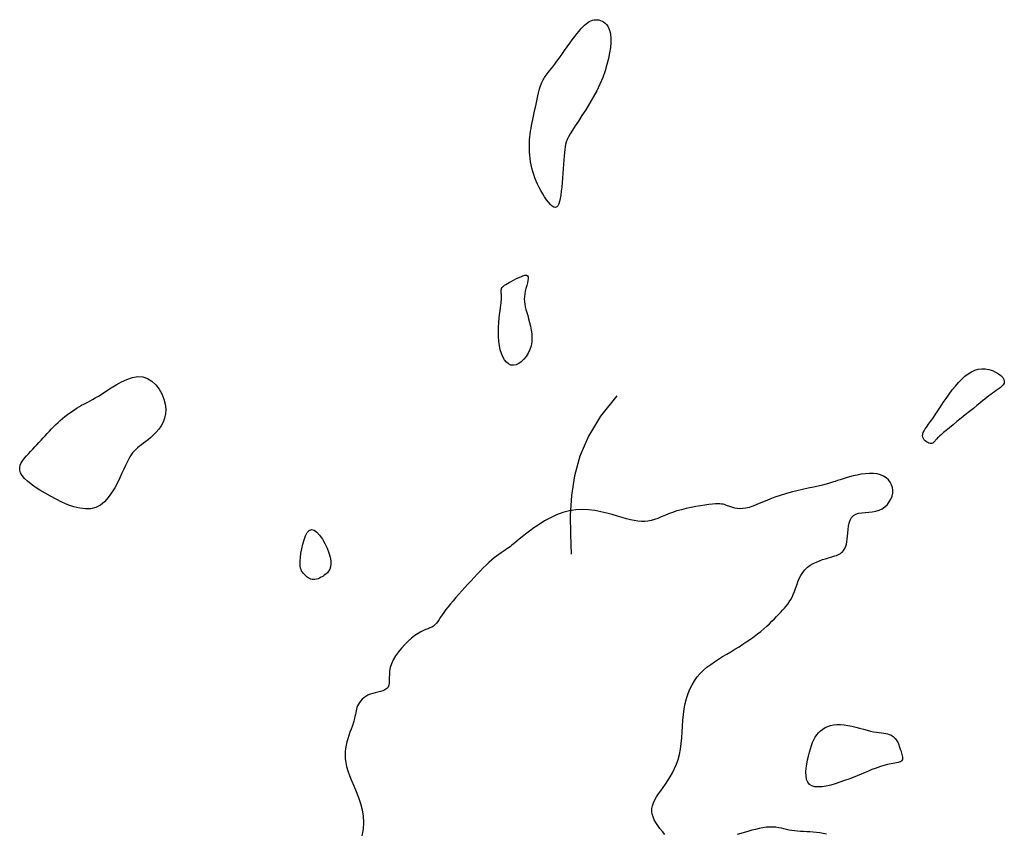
# Model space of a CAD drawing. Header units: millimetres. Extents: x 32690613 to 32693367, y 5343692 to 5344708.
# Tile 988 of 1009: x 32693296 to 32693315, y 5344519 to 5344535. Entities that reach past the tile are written whole.
import ezdxf

# ---------------------------------------------------------------- set-up
doc = ezdxf.new("R2010")
doc.units = ezdxf.units.MM
doc.header["$LTSCALE"] = 20
doc.layers.add('02-DGM_HL_491.50', color=72, linetype='Continuous')

msp = doc.modelspace()

# ---------------------------------------------------------------- linework, layer by layer
at = {"layer": '02-DGM_HL_491.50', "elevation": 491.5, "flags": 128}
for points in [[(32693306.857, 5344534.986), (32693306.887, 5344534.97), (32693306.916, 5344534.948), (32693306.943, 5344534.921), (32693306.967, 5344534.886), (32693306.988, 5344534.844), (32693307.005, 5344534.793), (32693307.017, 5344534.732), (32693307.023, 5344534.659), (32693307.023, 5344534.576), (32693307.016, 5344534.481), (32693307.002, 5344534.378), (32693306.98, 5344534.267), (32693306.951, 5344534.15), (32693306.915, 5344534.028), (32693306.87, 5344533.903), (32693306.816, 5344533.776), (32693306.755, 5344533.648), (32693306.687, 5344533.522), (32693306.616, 5344533.4), (32693306.543, 5344533.282), (32693306.471, 5344533.17), (32693306.403, 5344533.066), (32693306.342, 5344532.973), (32693306.288, 5344532.891), (32693306.245, 5344532.821), (32693306.212, 5344532.762), (32693306.187, 5344532.71), (32693306.169, 5344532.662), (32693306.156, 5344532.617), (32693306.147, 5344532.57), (32693306.14, 5344532.518), (32693306.135, 5344532.46), (32693306.129, 5344532.393), (32693306.124, 5344532.317), (32693306.118, 5344532.235), (32693306.112, 5344532.149), (32693306.105, 5344532.061), (32693306.098, 5344531.971), (32693306.091, 5344531.883), (32693306.083, 5344531.798), (32693306.074, 5344531.718), (32693306.065, 5344531.645), (32693306.054, 5344531.578), (32693306.041, 5344531.521), (32693306.026, 5344531.474), (32693306.008, 5344531.438), (32693305.987, 5344531.416), (32693305.962, 5344531.407), (32693305.933, 5344531.413), (32693305.9, 5344531.433), (32693305.865, 5344531.465), (32693305.829, 5344531.506), (32693305.791, 5344531.555), (32693305.754, 5344531.61), (32693305.717, 5344531.669), (32693305.682, 5344531.73), (32693305.65, 5344531.791), (32693305.62, 5344531.852), (32693305.593, 5344531.914), (32693305.569, 5344531.976), (32693305.547, 5344532.037), (32693305.527, 5344532.099), (32693305.511, 5344532.161), (32693305.496, 5344532.223), (32693305.485, 5344532.285), (32693305.476, 5344532.347), (32693305.469, 5344532.409), (32693305.465, 5344532.47), (32693305.462, 5344532.53), (32693305.462, 5344532.59), (32693305.463, 5344532.648), (32693305.466, 5344532.705), (32693305.471, 5344532.761), (32693305.478, 5344532.816), (32693305.485, 5344532.871), (32693305.494, 5344532.925), (32693305.504, 5344532.981), (32693305.516, 5344533.038), (32693305.528, 5344533.097), (32693305.54, 5344533.159), (32693305.554, 5344533.223), (32693305.568, 5344533.289), (32693305.582, 5344533.356), (32693305.597, 5344533.423), (32693305.611, 5344533.487), (32693305.625, 5344533.549), (32693305.639, 5344533.606), (32693305.652, 5344533.658), (32693305.664, 5344533.703), (32693305.676, 5344533.742), (32693305.687, 5344533.776), (32693305.699, 5344533.806), (32693305.711, 5344533.833), (32693305.723, 5344533.857), (32693305.736, 5344533.879), (32693305.751, 5344533.901), (32693305.766, 5344533.922), (32693305.783, 5344533.945), (32693305.803, 5344533.97), (32693305.825, 5344533.997), (32693305.85, 5344534.029), (32693305.879, 5344534.066), (32693305.912, 5344534.109), (32693305.949, 5344534.159), (32693305.991, 5344534.216), (32693306.037, 5344534.28), (32693306.085, 5344534.347), (32693306.135, 5344534.418), (32693306.186, 5344534.489), (32693306.236, 5344534.559), (32693306.285, 5344534.626), (32693306.331, 5344534.688), (32693306.374, 5344534.744), (32693306.414, 5344534.793), (32693306.451, 5344534.837), (32693306.486, 5344534.875), (32693306.519, 5344534.907), (32693306.55, 5344534.935), (32693306.581, 5344534.958), (32693306.612, 5344534.977), (32693306.643, 5344534.992), (32693306.673, 5344535.003), (32693306.704, 5344535.01), (32693306.735, 5344535.013), (32693306.766, 5344535.012), (32693306.796, 5344535.008), (32693306.827, 5344534.999)], [(32693305.429, 5344529.329), (32693305.447, 5344529.265), (32693305.466, 5344529.196), (32693305.483, 5344529.125), (32693305.497, 5344529.05), (32693305.507, 5344528.975), (32693305.51, 5344528.898), (32693305.506, 5344528.823), (32693305.493, 5344528.748), (32693305.47, 5344528.676), (32693305.438, 5344528.607), (32693305.399, 5344528.544), (32693305.355, 5344528.489), (32693305.306, 5344528.442), (32693305.256, 5344528.406), (32693305.205, 5344528.383), (32693305.154, 5344528.373), (32693305.107, 5344528.379), (32693305.062, 5344528.399), (32693305.021, 5344528.433), (32693304.985, 5344528.478), (32693304.952, 5344528.534), (32693304.924, 5344528.599), (32693304.902, 5344528.672), (32693304.885, 5344528.752), (32693304.875, 5344528.837), (32693304.869, 5344528.926), (32693304.868, 5344529.016), (32693304.87, 5344529.106), (32693304.876, 5344529.193), (32693304.882, 5344529.276), (32693304.89, 5344529.352), (32693304.898, 5344529.42), (32693304.905, 5344529.477), (32693304.912, 5344529.526), (32693304.917, 5344529.567), (32693304.921, 5344529.601), (32693304.925, 5344529.63), (32693304.927, 5344529.655), (32693304.928, 5344529.678), (32693304.928, 5344529.699), (32693304.926, 5344529.72), (32693304.924, 5344529.74), (32693304.922, 5344529.76), (32693304.92, 5344529.78), (32693304.92, 5344529.799), (32693304.92, 5344529.818), (32693304.923, 5344529.835), (32693304.929, 5344529.852), (32693304.938, 5344529.867), (32693304.95, 5344529.882), (32693304.966, 5344529.896), (32693304.986, 5344529.911), (32693305.011, 5344529.927), (32693305.04, 5344529.944), (32693305.073, 5344529.963), (32693305.111, 5344529.984), (32693305.154, 5344530.007), (32693305.2, 5344530.032), (32693305.248, 5344530.055), (32693305.294, 5344530.076), (32693305.337, 5344530.092), (32693305.374, 5344530.102), (32693305.405, 5344530.103), (32693305.427, 5344530.094), (32693305.438, 5344530.073), (32693305.439, 5344530.042), (32693305.434, 5344530.002), (32693305.423, 5344529.956), (32693305.41, 5344529.905), (32693305.395, 5344529.852), (32693305.381, 5344529.797), (32693305.371, 5344529.744), (32693305.365, 5344529.693), (32693305.364, 5344529.643), (32693305.367, 5344529.595), (32693305.373, 5344529.546), (32693305.383, 5344529.496), (32693305.396, 5344529.444), (32693305.412, 5344529.389)], [(32693313.464, 5344527.121), (32693313.414, 5344527.08), (32693313.373, 5344527.046), (32693313.341, 5344527.018), (32693313.316, 5344526.996), (32693313.297, 5344526.978), (32693313.282, 5344526.963), (32693313.27, 5344526.95), (32693313.26, 5344526.937), (32693313.25, 5344526.924), (32693313.24, 5344526.911), (32693313.229, 5344526.899), (32693313.218, 5344526.888), (32693313.205, 5344526.879), (32693313.19, 5344526.873), (32693313.174, 5344526.87), (32693313.155, 5344526.872), (32693313.133, 5344526.878), (32693313.109, 5344526.889), (32693313.086, 5344526.904), (32693313.063, 5344526.922), (32693313.043, 5344526.943), (32693313.027, 5344526.967), (32693313.016, 5344526.993), (32693313.011, 5344527.021), (32693313.014, 5344527.049), (32693313.023, 5344527.08), (32693313.04, 5344527.114), (32693313.063, 5344527.151), (32693313.092, 5344527.193), (32693313.125, 5344527.24), (32693313.164, 5344527.293), (32693313.206, 5344527.354), (32693313.252, 5344527.421), (32693313.302, 5344527.496), (32693313.354, 5344527.574), (32693313.408, 5344527.656), (32693313.464, 5344527.738), (32693313.522, 5344527.82), (32693313.581, 5344527.9), (32693313.641, 5344527.975), (32693313.701, 5344528.045), (32693313.761, 5344528.108), (32693313.822, 5344528.164), (32693313.884, 5344528.211), (32693313.947, 5344528.25), (32693314.011, 5344528.28), (32693314.077, 5344528.299), (32693314.145, 5344528.308), (32693314.214, 5344528.305), (32693314.283, 5344528.292), (32693314.35, 5344528.271), (32693314.412, 5344528.243), (32693314.468, 5344528.211), (32693314.515, 5344528.175), (32693314.55, 5344528.138), (32693314.572, 5344528.101), (32693314.58, 5344528.066), (32693314.574, 5344528.032), (32693314.557, 5344528), (32693314.532, 5344527.97), (32693314.5, 5344527.941), (32693314.464, 5344527.913), (32693314.426, 5344527.887), (32693314.389, 5344527.861), (32693314.353, 5344527.837), (32693314.319, 5344527.812), (32693314.284, 5344527.786), (32693314.247, 5344527.758), (32693314.208, 5344527.726), (32693314.163, 5344527.69), (32693314.112, 5344527.649), (32693314.052, 5344527.601), (32693313.985, 5344527.546), (32693313.91, 5344527.485), (32693313.831, 5344527.421), (32693313.751, 5344527.356), (32693313.671, 5344527.291), (32693313.595, 5344527.229), (32693313.526, 5344527.172)], [(32693298.039, 5344528.151), (32693298.13, 5344528.121), (32693298.212, 5344528.069), (32693298.286, 5344528), (32693298.35, 5344527.916), (32693298.402, 5344527.823), (32693298.442, 5344527.725), (32693298.468, 5344527.625), (32693298.48, 5344527.529), (32693298.476, 5344527.439), (32693298.458, 5344527.355), (32693298.43, 5344527.279), (32693298.392, 5344527.209), (32693298.347, 5344527.145), (32693298.298, 5344527.088), (32693298.246, 5344527.036), (32693298.195, 5344526.989), (32693298.146, 5344526.948), (32693298.099, 5344526.911), (32693298.055, 5344526.878), (32693298.013, 5344526.847), (32693297.974, 5344526.817), (32693297.937, 5344526.788), (32693297.903, 5344526.758), (32693297.872, 5344526.727), (32693297.843, 5344526.693), (32693297.816, 5344526.655), (32693297.79, 5344526.613), (32693297.763, 5344526.566), (32693297.736, 5344526.512), (32693297.707, 5344526.45), (32693297.674, 5344526.38), (32693297.638, 5344526.3), (32693297.597, 5344526.211), (32693297.551, 5344526.115), (32693297.499, 5344526.017), (32693297.441, 5344525.921), (32693297.376, 5344525.831), (32693297.304, 5344525.752), (32693297.224, 5344525.687), (32693297.136, 5344525.641), (32693297.039, 5344525.618), (32693296.936, 5344525.614), (32693296.827, 5344525.628), (32693296.715, 5344525.656), (32693296.601, 5344525.696), (32693296.487, 5344525.745), (32693296.375, 5344525.8), (32693296.266, 5344525.858), (32693296.162, 5344525.916), (32693296.065, 5344525.974), (32693295.975, 5344526.032), (32693295.895, 5344526.09), (32693295.825, 5344526.146), (32693295.767, 5344526.202), (32693295.723, 5344526.256), (32693295.692, 5344526.308), (32693295.677, 5344526.358), (32693295.675, 5344526.407), (32693295.685, 5344526.454), (32693295.705, 5344526.499), (32693295.733, 5344526.544), (32693295.767, 5344526.588), (32693295.805, 5344526.632), (32693295.845, 5344526.675), (32693295.885, 5344526.718), (32693295.925, 5344526.762), (32693295.965, 5344526.805), (32693296.005, 5344526.848), (32693296.045, 5344526.891), (32693296.085, 5344526.935), (32693296.125, 5344526.978), (32693296.165, 5344527.021), (32693296.205, 5344527.064), (32693296.245, 5344527.108), (32693296.285, 5344527.15), (32693296.326, 5344527.193), (32693296.368, 5344527.234), (32693296.411, 5344527.275), (32693296.454, 5344527.315), (32693296.499, 5344527.354), (32693296.545, 5344527.392), (32693296.592, 5344527.428), (32693296.639, 5344527.462), (32693296.686, 5344527.495), (32693296.733, 5344527.526), (32693296.779, 5344527.555), (32693296.823, 5344527.581), (32693296.865, 5344527.605), (32693296.904, 5344527.626), (32693296.944, 5344527.646), (32693296.984, 5344527.667), (32693297.026, 5344527.689), (32693297.074, 5344527.715), (32693297.127, 5344527.746), (32693297.188, 5344527.783), (32693297.259, 5344527.828), (32693297.34, 5344527.882), (32693297.431, 5344527.941), (32693297.529, 5344528.001), (32693297.631, 5344528.057), (32693297.735, 5344528.104), (32693297.839, 5344528.138), (32693297.941, 5344528.156)], [(32693301.119, 5344524.379), (32693301.103, 5344524.4), (32693301.089, 5344524.422), (32693301.077, 5344524.448), (32693301.068, 5344524.478), (32693301.062, 5344524.515), (32693301.059, 5344524.561), (32693301.06, 5344524.616), (32693301.065, 5344524.683), (32693301.075, 5344524.762), (32693301.09, 5344524.849), (32693301.109, 5344524.937), (32693301.134, 5344525.023), (32693301.163, 5344525.099), (32693301.197, 5344525.161), (32693301.236, 5344525.203), (32693301.281, 5344525.22), (32693301.33, 5344525.207), (32693301.382, 5344525.168), (32693301.434, 5344525.109), (32693301.486, 5344525.035), (32693301.534, 5344524.951), (32693301.576, 5344524.862), (32693301.61, 5344524.774), (32693301.635, 5344524.691), (32693301.648, 5344524.619), (32693301.65, 5344524.558), (32693301.643, 5344524.505), (32693301.628, 5344524.46), (32693301.607, 5344524.422), (32693301.582, 5344524.39), (32693301.554, 5344524.363), (32693301.523, 5344524.34), (32693301.493, 5344524.319), (32693301.463, 5344524.301), (32693301.432, 5344524.286), (32693301.403, 5344524.274), (32693301.373, 5344524.265), (32693301.345, 5344524.26), (32693301.317, 5344524.259), (32693301.29, 5344524.261), (32693301.265, 5344524.267), (32693301.24, 5344524.277), (32693301.217, 5344524.289), (32693301.195, 5344524.304), (32693301.174, 5344524.321), (32693301.154, 5344524.34), (32693301.136, 5344524.359)], [(32693312.409, 5344520.72), (32693312.372, 5344520.713), (32693312.334, 5344520.704), (32693312.293, 5344520.693), (32693312.249, 5344520.68), (32693312.202, 5344520.666), (32693312.152, 5344520.648), (32693312.097, 5344520.628), (32693312.038, 5344520.606), (32693311.974, 5344520.58), (32693311.906, 5344520.552), (32693311.833, 5344520.522), (32693311.756, 5344520.49), (32693311.676, 5344520.458), (32693311.594, 5344520.426), (32693311.509, 5344520.395), (32693311.422, 5344520.365), (32693311.334, 5344520.336), (32693311.247, 5344520.311), (32693311.162, 5344520.291), (32693311.081, 5344520.278), (32693311.007, 5344520.273), (32693310.94, 5344520.277), (32693310.883, 5344520.293), (32693310.837, 5344520.322), (32693310.805, 5344520.365), (32693310.784, 5344520.42), (32693310.774, 5344520.485), (32693310.772, 5344520.557), (32693310.778, 5344520.634), (32693310.788, 5344520.713), (32693310.803, 5344520.792), (32693310.82, 5344520.868), (32693310.837, 5344520.94), (32693310.856, 5344521.007), (32693310.876, 5344521.07), (32693310.897, 5344521.128), (32693310.922, 5344521.181), (32693310.949, 5344521.23), (32693310.979, 5344521.275), (32693311.013, 5344521.316), (32693311.051, 5344521.353), (32693311.093, 5344521.385), (32693311.14, 5344521.414), (32693311.19, 5344521.437), (32693311.245, 5344521.455), (32693311.303, 5344521.467), (32693311.366, 5344521.473), (32693311.433, 5344521.473), (32693311.503, 5344521.467), (32693311.576, 5344521.455), (32693311.651, 5344521.439), (32693311.726, 5344521.421), (32693311.801, 5344521.401), (32693311.874, 5344521.381), (32693311.944, 5344521.363), (32693312.009, 5344521.347), (32693312.07, 5344521.334), (32693312.125, 5344521.325), (32693312.176, 5344521.318), (32693312.222, 5344521.312), (32693312.264, 5344521.307), (32693312.303, 5344521.301), (32693312.338, 5344521.294), (32693312.369, 5344521.284), (32693312.398, 5344521.272), (32693312.424, 5344521.257), (32693312.447, 5344521.24), (32693312.468, 5344521.222), (32693312.487, 5344521.202), (32693312.503, 5344521.181), (32693312.518, 5344521.16), (32693312.53, 5344521.14), (32693312.54, 5344521.12), (32693312.549, 5344521.1), (32693312.557, 5344521.08), (32693312.563, 5344521.06), (32693312.57, 5344521.04), (32693312.576, 5344521.019), (32693312.583, 5344520.997), (32693312.59, 5344520.973), (32693312.598, 5344520.948), (32693312.606, 5344520.922), (32693312.614, 5344520.896), (32693312.62, 5344520.87), (32693312.624, 5344520.845), (32693312.625, 5344520.822), (32693312.622, 5344520.802), (32693312.615, 5344520.784), (32693312.603, 5344520.769), (32693312.585, 5344520.758), (32693312.564, 5344520.75), (32693312.539, 5344520.743), (32693312.51, 5344520.737), (32693312.478, 5344520.732), (32693312.445, 5344520.726)]]:
    msp.add_lwpolyline(points, close=True, dxfattribs=at)
for points in [[(32693307.143, 5344527.784), (32693306.828, 5344527.396), (32693306.595, 5344527.012), (32693306.432, 5344526.63), (32693306.327, 5344526.251), (32693306.27, 5344525.873), (32693306.247, 5344525.497), (32693306.248, 5344525.122), (32693306.261, 5344524.747)], [(32693308.062, 5344519.361), (32693308.014, 5344519.42), (32693307.968, 5344519.478), (32693307.927, 5344519.534), (32693307.89, 5344519.589), (32693307.859, 5344519.644), (32693307.835, 5344519.697), (32693307.819, 5344519.75), (32693307.812, 5344519.804), (32693307.815, 5344519.858), (32693307.827, 5344519.912), (32693307.847, 5344519.967), (32693307.873, 5344520.024), (32693307.905, 5344520.081), (32693307.942, 5344520.141), (32693307.983, 5344520.202), (32693308.027, 5344520.265), (32693308.072, 5344520.33), (32693308.117, 5344520.399), (32693308.162, 5344520.47), (32693308.206, 5344520.546), (32693308.246, 5344520.626), (32693308.283, 5344520.711), (32693308.315, 5344520.801), (32693308.342, 5344520.897), (32693308.361, 5344520.999), (32693308.376, 5344521.106), (32693308.386, 5344521.217), (32693308.394, 5344521.33), (32693308.402, 5344521.443), (32693308.41, 5344521.556), (32693308.42, 5344521.667), (32693308.434, 5344521.774), (32693308.454, 5344521.876), (32693308.479, 5344521.974), (32693308.509, 5344522.066), (32693308.545, 5344522.154), (32693308.586, 5344522.236), (32693308.632, 5344522.313), (32693308.684, 5344522.386), (32693308.741, 5344522.453), (32693308.804, 5344522.516), (32693308.871, 5344522.574), (32693308.942, 5344522.629), (32693309.017, 5344522.68), (32693309.093, 5344522.73), (32693309.171, 5344522.778), (32693309.251, 5344522.825), (32693309.33, 5344522.872), (32693309.408, 5344522.92), (32693309.486, 5344522.968), (32693309.562, 5344523.017), (32693309.636, 5344523.066), (32693309.708, 5344523.115), (32693309.777, 5344523.164), (32693309.843, 5344523.214), (32693309.905, 5344523.263), (32693309.964, 5344523.312), (32693310.019, 5344523.361), (32693310.071, 5344523.409), (32693310.119, 5344523.457), (32693310.165, 5344523.503), (32693310.208, 5344523.548), (32693310.248, 5344523.591), (32693310.287, 5344523.633), (32693310.323, 5344523.672), (32693310.358, 5344523.711), (32693310.391, 5344523.749), (32693310.422, 5344523.788), (32693310.451, 5344523.829), (32693310.479, 5344523.873), (32693310.504, 5344523.92), (32693310.528, 5344523.971), (32693310.55, 5344524.028), (32693310.572, 5344524.088), (32693310.594, 5344524.151), (32693310.617, 5344524.215), (32693310.644, 5344524.278), (32693310.674, 5344524.338), (32693310.71, 5344524.395), (32693310.751, 5344524.447), (32693310.8, 5344524.493), (32693310.854, 5344524.532), (32693310.912, 5344524.566), (32693310.972, 5344524.594), (32693311.032, 5344524.619), (32693311.092, 5344524.64), (32693311.149, 5344524.658), (32693311.201, 5344524.673), (32693311.248, 5344524.687), (32693311.288, 5344524.699), (32693311.325, 5344524.711), (32693311.356, 5344524.722), (32693311.384, 5344524.734), (32693311.409, 5344524.746), (32693311.432, 5344524.759), (32693311.453, 5344524.775), (32693311.472, 5344524.792), (32693311.491, 5344524.813), (32693311.508, 5344524.837), (32693311.523, 5344524.865), (32693311.537, 5344524.898), (32693311.548, 5344524.937), (32693311.558, 5344524.981), (32693311.565, 5344525.032), (32693311.57, 5344525.09), (32693311.575, 5344525.152), (32693311.581, 5344525.217), (32693311.589, 5344525.281), (32693311.601, 5344525.343), (32693311.62, 5344525.399), (32693311.646, 5344525.448), (32693311.681, 5344525.487), (32693311.726, 5344525.514), (32693311.781, 5344525.531), (32693311.842, 5344525.542), (32693311.908, 5344525.548), (32693311.976, 5344525.553), (32693312.045, 5344525.56), (32693312.113, 5344525.571), (32693312.177, 5344525.59), (32693312.236, 5344525.618), (32693312.288, 5344525.655), (32693312.334, 5344525.699), (32693312.372, 5344525.748), (32693312.403, 5344525.802), (32693312.425, 5344525.858), (32693312.437, 5344525.916), (32693312.44, 5344525.973), (32693312.433, 5344526.028), (32693312.416, 5344526.08), (32693312.389, 5344526.128), (32693312.354, 5344526.172), (32693312.311, 5344526.211), (32693312.26, 5344526.243), (32693312.201, 5344526.269), (32693312.136, 5344526.286), (32693312.065, 5344526.295), (32693311.99, 5344526.296), (32693311.911, 5344526.291), (32693311.832, 5344526.28), (32693311.754, 5344526.266), (32693311.678, 5344526.249), (32693311.607, 5344526.23), (32693311.541, 5344526.211), (32693311.483, 5344526.193), (32693311.43, 5344526.176), (32693311.38, 5344526.159), (32693311.33, 5344526.143), (32693311.279, 5344526.126), (32693311.223, 5344526.109), (32693311.16, 5344526.092), (32693311.088, 5344526.073), (32693311.005, 5344526.054), (32693310.913, 5344526.034), (32693310.813, 5344526.012), (32693310.707, 5344525.988), (32693310.599, 5344525.963), (32693310.489, 5344525.935), (32693310.381, 5344525.905), (32693310.276, 5344525.873), (32693310.175, 5344525.838), (32693310.08, 5344525.802), (32693309.991, 5344525.765), (32693309.906, 5344525.73), (32693309.827, 5344525.697), (32693309.752, 5344525.669), (32693309.683, 5344525.645), (32693309.618, 5344525.629), (32693309.558, 5344525.62), (32693309.504, 5344525.617), (32693309.453, 5344525.621), (32693309.407, 5344525.628), (32693309.365, 5344525.639), (32693309.327, 5344525.652), (32693309.293, 5344525.665), (32693309.262, 5344525.677), (32693309.234, 5344525.688), (32693309.208, 5344525.697), (32693309.181, 5344525.704), (32693309.152, 5344525.709), (32693309.119, 5344525.712), (32693309.08, 5344525.712), (32693309.033, 5344525.71), (32693308.976, 5344525.706), (32693308.908, 5344525.698), (32693308.831, 5344525.689), (32693308.746, 5344525.676), (32693308.657, 5344525.661), (32693308.565, 5344525.643), (32693308.472, 5344525.623), (32693308.38, 5344525.6), (32693308.293, 5344525.575), (32693308.211, 5344525.547), (32693308.134, 5344525.518), (32693308.061, 5344525.488), (32693307.992, 5344525.46), (32693307.926, 5344525.433), (32693307.862, 5344525.41), (32693307.8, 5344525.392), (32693307.738, 5344525.379), (32693307.675, 5344525.373), (32693307.611, 5344525.374), (32693307.545, 5344525.38), (32693307.476, 5344525.391), (32693307.403, 5344525.407), (32693307.325, 5344525.427), (32693307.241, 5344525.45), (32693307.15, 5344525.477), (32693307.051, 5344525.505), (32693306.946, 5344525.533), (32693306.834, 5344525.56), (32693306.718, 5344525.582), (32693306.599, 5344525.597), (32693306.477, 5344525.603), (32693306.353, 5344525.598), (32693306.229, 5344525.58), (32693306.105, 5344525.547), (32693305.984, 5344525.501), (32693305.866, 5344525.446), (32693305.753, 5344525.384), (32693305.647, 5344525.318), (32693305.549, 5344525.252), (32693305.461, 5344525.188), (32693305.384, 5344525.13), (32693305.32, 5344525.079), (32693305.266, 5344525.035), (32693305.22, 5344524.998), (32693305.182, 5344524.966), (32693305.149, 5344524.937), (32693305.119, 5344524.912), (32693305.09, 5344524.889), (32693305.061, 5344524.867), (32693305.029, 5344524.845), (32693304.995, 5344524.822), (32693304.958, 5344524.797), (32693304.919, 5344524.771), (32693304.877, 5344524.742), (32693304.833, 5344524.709), (32693304.786, 5344524.673), (32693304.737, 5344524.632), (32693304.685, 5344524.586), (32693304.631, 5344524.535), (32693304.576, 5344524.48), (32693304.519, 5344524.422), (32693304.461, 5344524.361), (32693304.402, 5344524.298), (32693304.342, 5344524.234), (32693304.282, 5344524.169), (32693304.222, 5344524.105), (32693304.163, 5344524.04), (32693304.105, 5344523.976), (32693304.049, 5344523.914), (32693303.995, 5344523.852), (32693303.945, 5344523.793), (32693303.899, 5344523.735), (32693303.856, 5344523.68), (32693303.819, 5344523.628), (32693303.786, 5344523.579), (32693303.756, 5344523.533), (32693303.728, 5344523.491), (32693303.702, 5344523.453), (32693303.675, 5344523.419), (32693303.648, 5344523.39), (32693303.619, 5344523.365), (32693303.587, 5344523.345), (32693303.552, 5344523.329), (32693303.514, 5344523.313), (32693303.472, 5344523.297), (32693303.426, 5344523.278), (32693303.377, 5344523.254), (32693303.323, 5344523.223), (32693303.264, 5344523.184), (32693303.201, 5344523.135), (32693303.136, 5344523.077), (32693303.07, 5344523.012), (32693303.006, 5344522.942), (32693302.946, 5344522.867), (32693302.893, 5344522.791), (32693302.847, 5344522.714), (32693302.813, 5344522.639), (32693302.791, 5344522.566), (32693302.778, 5344522.497), (32693302.773, 5344522.433), (32693302.771, 5344522.373), (32693302.771, 5344522.318), (32693302.769, 5344522.269), (32693302.762, 5344522.227), (32693302.747, 5344522.191), (32693302.722, 5344522.163), (32693302.689, 5344522.14), (32693302.648, 5344522.122), (32693302.603, 5344522.107), (32693302.554, 5344522.094), (32693302.503, 5344522.082), (32693302.453, 5344522.069), (32693302.405, 5344522.053), (32693302.361, 5344522.034), (32693302.321, 5344522.011), (32693302.284, 5344521.986), (32693302.252, 5344521.958), (32693302.224, 5344521.929), (32693302.2, 5344521.898), (32693302.18, 5344521.867), (32693302.163, 5344521.835), (32693302.151, 5344521.803), (32693302.141, 5344521.771), (32693302.133, 5344521.738), (32693302.127, 5344521.703), (32693302.12, 5344521.667), (32693302.113, 5344521.628), (32693302.104, 5344521.586), (32693302.091, 5344521.54), (32693302.076, 5344521.491), (32693302.058, 5344521.438), (32693302.038, 5344521.382), (32693302.017, 5344521.324), (32693301.996, 5344521.263), (32693301.976, 5344521.201), (32693301.958, 5344521.139), (32693301.943, 5344521.076), (32693301.932, 5344521.013), (32693301.925, 5344520.949), (32693301.923, 5344520.883), (32693301.927, 5344520.814), (32693301.937, 5344520.742), (32693301.953, 5344520.666), (32693301.976, 5344520.583), (32693302.007, 5344520.494), (32693302.046, 5344520.398), (32693302.089, 5344520.296), (32693302.134, 5344520.187), (32693302.178, 5344520.074), (32693302.217, 5344519.956), (32693302.249, 5344519.835), (32693302.269, 5344519.712), (32693302.276, 5344519.588), (32693302.267, 5344519.462), (32693302.242, 5344519.337)], [(32693311.167, 5344519.364), (32693311.101, 5344519.378), (32693311.037, 5344519.39), (32693310.973, 5344519.399), (32693310.911, 5344519.406), (32693310.848, 5344519.411), (32693310.787, 5344519.414), (32693310.726, 5344519.417), (32693310.667, 5344519.42), (32693310.609, 5344519.424), (32693310.553, 5344519.429), (32693310.499, 5344519.436), (32693310.448, 5344519.446), (32693310.398, 5344519.457), (32693310.349, 5344519.469), (32693310.3, 5344519.481), (32693310.249, 5344519.491), (32693310.196, 5344519.499), (32693310.14, 5344519.503), (32693310.08, 5344519.503), (32693310.015, 5344519.498), (32693309.946, 5344519.489), (32693309.875, 5344519.475), (32693309.802, 5344519.459), (32693309.729, 5344519.441), (32693309.656, 5344519.421), (32693309.585, 5344519.401), (32693309.518, 5344519.381), (32693309.453, 5344519.362)]]:
    msp.add_lwpolyline(points, dxfattribs=at)

doc.saveas('drawing.dxf')
